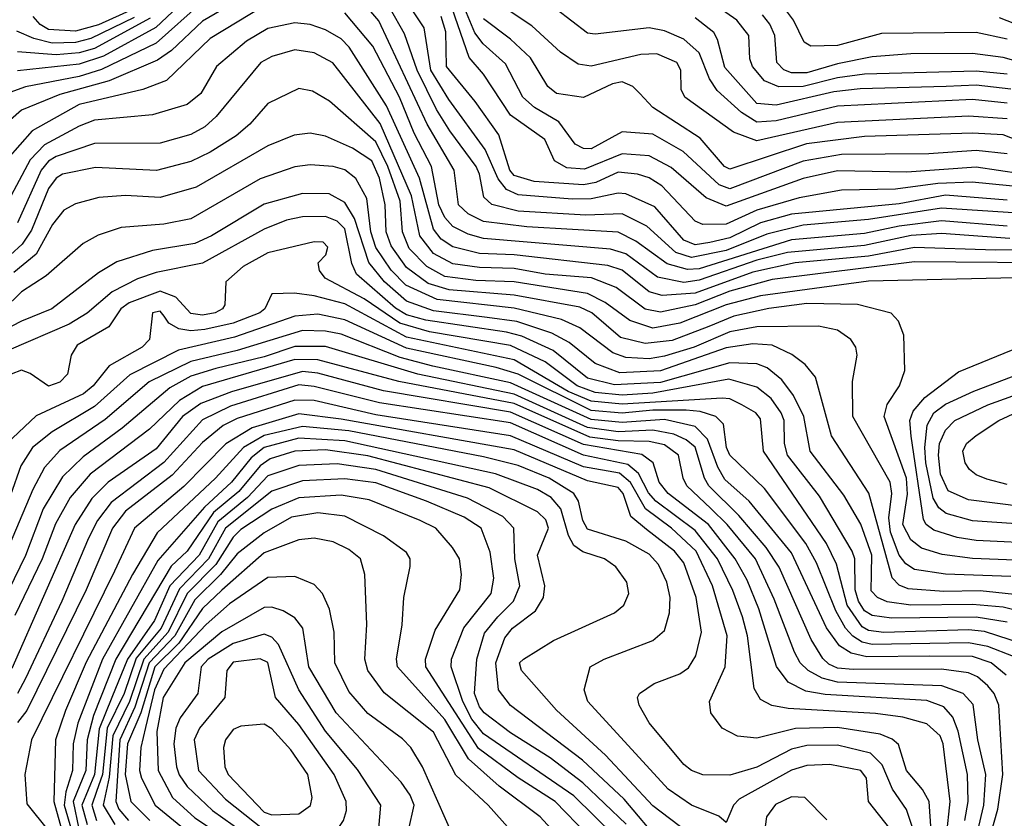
# Model space of a CAD drawing. Extents: x 501367 to 657802, y 482273 to 547541.
# Tile 426 of 656: x 617940 to 620498, y 511541 to 513616. Entities that reach past the tile are written whole.
import ezdxf

# ---------------------------------------------------------------- set-up
doc = ezdxf.new("R2010")
doc.units = 0

msp = doc.modelspace()

# ---------------------------------------------------------------- linework, layer by layer
at = {"layer": '0CON20XD'}
for points in [[(618425, 513719.6), (618294.1, 513595.9), (618158, 513522), (618095, 513500.7), (617935, 513483.9)], [(620535, 513113.2), (620335, 513127), (620145, 513097.1), (619975, 513082.3), (619880.8, 513059.2), (619775, 513017), (619685, 512998.4), (619645, 513011), (619569.7, 513079.7), (619505, 513112.1), (619411.2, 513108.8), (619235, 513119.1), (619166.5, 513136.5), (619146.1, 513155), (619135.1, 513215), (619125.7, 513235), (619057.9, 513327.9), (619023.2, 513383.2), (618972.7, 513485), (618939.9, 513579.9), (618865, 513712.5)], [(618575, 513706.4), (618415, 513612.8), (618335, 513536.2), (618298.4, 513511.6), (618172.7, 513457.3), (618045, 513422.1), (617945, 513381.6), (617865, 513311.9)], [(620505, 513080.1), (620335, 513094.1), (620225, 513079.8), (620135, 513060.7), (619945, 513044.6), (619705, 512969.1), (619675, 512966.9), (619621.8, 512981.8), (619540.7, 513040.7), (619495, 513064.2), (619257.9, 513077.9), (619145, 513092.3), (619105, 513112.2), (619079.7, 513135), (619068.9, 513225), (618998.8, 513345), (618873.3, 513613.3), (618805, 513693.7)], [(620715, 513189.9), (620425, 513233.4), (620245, 513220.5), (620065, 513223.3), (619975, 513203.9), (619775, 513131.5), (619723.1, 513153.1), (619632.2, 513232.2), (619575, 513262.6), (619505, 513267.6), (619407.7, 513227.7), (619361.7, 513231.7), (619329.9, 513249.9), (619304.7, 513305), (619215, 513367.9), (619144.8, 513475), (619108.2, 513518.2), (619049, 513689)], [(620505, 513474.9), (620425, 513482.9), (620135, 513474.5), (620065, 513465.6), (619975, 513443.1), (619912.3, 513442.3), (619875, 513457.3), (619843.5, 513495), (619836.9, 513515), (619834.4, 513575), (619803.2, 513615), (619695, 513691.7)], [(618415, 513662.4), (618295, 513555.3), (618152.9, 513487.1), (618095, 513468.8), (617955, 513442.2), (617915, 513427.2)], [(620505, 513147.8), (620345, 513160.2), (620225, 513137.7), (619945, 513111.1), (619865, 513088.5), (619785, 513049.5), (619732.6, 513037.4), (619695, 513031.5), (619665, 513043.2), (619590.5, 513130.5), (619515, 513163.7), (619495, 513165.7), (619425, 513150.6), (619375, 513149.7), (619235, 513161.1), (619204.9, 513174.9), (619182.8, 513202.8), (619149.3, 513279.3), (619055, 513409.2), (619008.6, 513485), (618991, 513595), (618935, 513680.2)], [(618575, 513652.4), (618435, 513567.8), (618321.4, 513458.6), (618260.6, 513435), (618095, 513396.3), (617972.5, 513327.5), (617909, 513255)], [(618235, 513643.9), (618145, 513602.8), (618085, 513586.6), (618015, 513591.1), (617993.8, 513603.8), (617975.4, 513625)], [(620512.5, 513047.5), (620335, 513060.8), (620255.6, 513055.6), (620135, 513029.2), (619935, 513011.3), (619855, 512991.6), (619705, 512939.3), (619665, 512933.1), (619597.2, 512947.3), (619515, 513007.6), (619475, 513020.4), (619145, 513047.4), (619105, 513058.8), (619065, 513079.1), (619045, 513102.1), (619029.4, 513135), (619009.8, 513235), (618965, 513321.9), (618927, 513415), (618857.3, 513547.3), (618785, 513634.4)], [(620505, 513267.8), (620425, 513276.9), (620302.2, 513267.8), (620075, 513266.4), (619975, 513249.1), (619785, 513177.2), (619756.9, 513186.9), (619663.6, 513273.6), (619585, 513318.6), (619505, 513324.8), (619425, 513281), (619405, 513281.7), (619383.1, 513293.1), (619340.8, 513350.8), (619277.9, 513387.9), (619247.1, 513415), (619201.9, 513501.9), (619143.8, 513553.8), (619122.5, 513582.5), (619092, 513655)], [(620505, 513358.6), (620405.8, 513365.8), (620065, 513349.2), (619855, 513301.9), (619794.1, 513324.1), (619668.2, 513415), (619658.8, 513435), (619657.8, 513485), (619647.1, 513505), (619595, 513527.6), (619553.7, 513526.3), (619425, 513495.2), (619391.2, 513501.2), (619345, 513531.8), (619270.2, 513600.2), (619188.1, 513655)], [(620505, 513399.7), (620415, 513408.6), (620065, 513391.8), (619905, 513353.5), (619855, 513350), (619815.2, 513375), (619752.2, 513432.2), (619732.4, 513462.4), (619705, 513530.5), (619665, 513566.2), (619615, 513587.5), (619575, 513595.2), (619435, 513578.6), (619415, 513581.2), (619334, 513644)], [(620505, 513565.4), (620425, 513583.3), (620179.2, 513580.8), (620065, 513549.6), (619995, 513547.8), (619977.9, 513557.9), (619950.2, 513615), (619926.6, 513646.6)], [(620708.4, 513018.4), (620475, 513017.8), (620265, 513024.2), (620145, 513001.6), (619955, 512984.4), (619845, 512960.1), (619695, 512905.8), (619609.4, 512899.4), (619575, 512909.2), (619505, 512965.4), (619467.9, 512977.9), (619225, 513005.3), (619135, 513008.7), (619065, 513026.3), (619035, 513046), (619015, 513072), (618978.4, 513205), (618892.8, 513392.8), (618795.8, 513545), (618775, 513566.3), (618735, 513589.8), (618695, 513603.8), (618655, 513607.8), (618585, 513593.4), (618529.8, 513560.2), (618451.9, 513495), (618410.8, 513425), (618375, 513396.1), (618285, 513369), (618135, 513354.9), (618095, 513339.9), (618005, 513290.8), (617967.8, 513252.2), (617866.8, 513065)], [(618237.6, 513622.4), (618125, 513567.1), (618085, 513557.5), (618025, 513555.7), (617977.4, 513567.4), (617933.3, 513586.7)], [(618279.4, 513620.6), (618135, 513541.5), (618095, 513529.9), (618035, 513524.9), (617935, 513533.1)], [(620705, 513165.4), (620414.5, 513194.5), (620325, 513190.8), (620215, 513176.4), (620075, 513173), (619965, 513153.1), (619855, 513121.4), (619775, 513085.3), (619715, 513084.4), (619695, 513092.7), (619608.3, 513185), (619575.3, 513205.3), (619544.9, 513214.9), (619495, 513219.9), (619436.7, 513193.3), (619405, 513187.4), (619276.3, 513196.3), (619225, 513211.1), (619213.1, 513225), (619185, 513316.8), (619123.8, 513403.8), (619049, 513495), (619046.8, 513585), (619035.1, 513625)], [(620618.3, 513268.3), (620495, 513317.3), (620415, 513321.6), (620135, 513312.7), (619983.8, 513293.8), (619785, 513228.3), (619771.1, 513235), (619708.1, 513308.1), (619585, 513388.4), (619551, 513425), (619532.8, 513442.8), (619505, 513454.6), (619480.1, 513449.9), (619405, 513413.8), (619334.5, 513425), (619312.4, 513442.4), (619266.9, 513516.9), (619215.5, 513565.5), (619145, 513618.8)], [(620515, 513435.5), (620425, 513446.5), (620346.9, 513443.1), (620123.4, 513436.6), (620055, 513428.7), (619905, 513394.7), (619855, 513398.9), (619772, 513492), (619753.3, 513565), (619743.3, 513583.3), (619695, 513621.5)], [(620565, 513498.6), (620495, 513517.8), (620415, 513528.9), (620255, 513528), (620155, 513520), (620065, 513502), (619985, 513478), (619945, 513478.2), (619925, 513485.9), (619907.3, 513505), (619901.6, 513575), (619889, 513605), (619869.4, 513629.4)], [(620565, 513590), (620485, 513621.1)], [(620695, 512983.9), (620265, 512987.1), (619895, 512941.4), (619785, 512910.6), (619695, 512875.4), (619605, 512856.2), (619565, 512863.9), (619490.1, 512920.1), (619425.6, 512945.6), (619305, 512954.9), (619225, 512970.1), (619135, 512972.1), (619065, 512982.2), (619015, 513008.6), (618979.5, 513055), (618958.4, 513158.4), (618876.5, 513346.5), (618754.1, 513504.1), (618705, 513530.4), (618655, 513537.8), (618595, 513521), (618566.9, 513505), (618451, 513365), (618421.6, 513338.4), (618385, 513318.4), (618305, 513295.2), (618135, 513294.8), (618035, 513261.1), (618015, 513248.7), (617995.7, 513225), (617935, 513088.4)], [(620565, 512946.5), (620145, 512937.1), (619865, 512898.9), (619775, 512875.1), (619655, 512828), (619585, 512814.9), (619524.9, 512834.9), (619461.5, 512881.5), (619415, 512905.1), (619225, 512935.3), (619125, 512938.4), (619045, 512949.2), (618997.8, 512975), (618952.2, 513022.2), (618934.3, 513065), (618928.4, 513145), (618896.8, 513235), (618865, 513298.9), (618745, 513404.8), (618700.6, 513430.6), (618665, 513438), (618585, 513398.2), (618537.9, 513345), (618502.4, 513315), (618435, 513271.8), (618385, 513248), (618295.5, 513224.5), (618137.5, 513232.5), (618051.3, 513215), (618035, 513204.3), (618015, 513178.1), (617970.9, 513069.1), (617947.1, 513032.9), (617855, 512949.7)], [(620570.5, 512210.5), (620415, 512216.5), (620336.2, 512226.2), (620282.8, 512242.8), (620255, 512264.4), (620234.7, 512305), (620246.5, 512383.5), (620243.9, 512425), (620186, 512585), (620193.8, 512616.2), (620225.3, 512665), (620239.3, 512705), (620236.6, 512796.6), (620223.3, 512833.3), (620204.1, 512854.1), (620116.7, 512876.7), (619985, 512879.3), (619886.3, 512866.3), (619795, 512846), (619730.6, 512819.4), (619635, 512782.9), (619565.1, 512775.1), (619500.9, 512790.9), (619426.7, 512855), (619395, 512869.1), (619225, 512900.8), (619055.6, 512914.4), (619001.1, 512931.1), (618945, 512972.8), (618905, 513028.4), (618892.2, 513065), (618889.7, 513135), (618875.2, 513205), (618855, 513249.7), (618805, 513282.9), (618735, 513313.9), (618695, 513321.1), (618653.7, 513316.3), (618585, 513289), (618398.7, 513181.3), (618305, 513154.5), (618215, 513159.4), (618146, 513154), (618085, 513138.2), (618055, 513121.8), (618025.4, 513084.6), (617983.3, 513006.7), (617925, 512959.2)], [(620515, 512169.2), (620345.1, 512175.1), (620265, 512188), (620242.5, 512202.5), (620224.8, 512224.8), (620202.2, 512285), (620198.3, 512321.8), (620205.4, 512385), (620201.5, 512415), (620104.8, 512585), (620103.9, 512676.1), (620115.3, 512745), (620111.8, 512765), (620099.2, 512785), (620065, 512809.7), (620015, 512819.6), (619855, 512818.6), (619785, 512805.1), (619691.9, 512765), (619615, 512742.2), (619575, 512735.3), (619515, 512738.6), (619480.7, 512750.7), (619395, 512815.7), (619347.5, 512837.5), (619225, 512867.1), (619025, 512889.6), (618943.6, 512926.4), (618905, 512965.9), (618865, 513024.8), (618852.8, 513065), (618841.8, 513151.8), (618813.6, 513203.6), (618785, 513225.9), (618755, 513234.8), (618695, 513239.2), (618655, 513233.6), (618565, 513202.5), (618385, 513099.3), (618315, 513085.2), (618203.8, 513076.2), (618143.8, 513056.2), (618105.2, 513034.8), (618009.4, 512950.6), (617945, 512909.2), (617897.6, 512862.4)], [(620540.7, 512120.7), (620435, 512131.9), (620340.7, 512130.7), (620247.8, 512137.8), (620225, 512146.6), (620206.4, 512166.4), (620146.2, 512386.2), (620049.1, 512535), (620007.7, 512687.7), (619980.5, 512720.5), (619946, 512746), (619895, 512770.5), (619845, 512774.4), (619775, 512763.3), (619605, 512704.3), (619498.9, 512699), (619435, 512723.3), (619367.5, 512777.5), (619322.2, 512802.2), (619231.8, 512831.8), (619155, 512842.8), (619015, 512860.2), (618945, 512885.3), (618887.8, 512935), (618847.5, 512985), (618809.9, 513099.9), (618785, 513141.1), (618744, 513164), (618675, 513164.5), (618575, 513137.2), (618438.8, 513055), (618395, 513034.8), (618285, 513016.5), (618192.9, 512987.1), (618145, 512958.6), (618024, 512865), (617945, 512833.3), (617847.4, 512782.6)], [(620578.6, 512068.6), (620495, 512089.4), (620415, 512096.6), (620255, 512094.9), (620193.4, 512103.4), (620168.6, 512115), (620152.2, 512132.2), (620152.8, 512177.2), (620153.6, 512225), (620125, 512305.3), (620080.8, 512380.8), (619993.3, 512495), (619977.3, 512585), (619950.2, 512640.2), (619920.4, 512680.4), (619881.8, 512711.8), (619855, 512722.4), (619785, 512725.1), (619605, 512673.5), (619485, 512667.8), (619415, 512684.9), (619326.4, 512756.4), (619245, 512794.1), (619204.8, 512804.8), (618995, 512835.4), (618945, 512849.2), (618916.7, 512866.7), (618815.2, 512955), (618802.8, 512982.8), (618785, 513072.6), (618765, 513093.1), (618735, 513105.1), (618675, 513104), (618633.6, 513095), (618575, 513072), (618415, 512983.9), (618295, 512959.5), (618246.7, 512943.3), (618180.7, 512909.3), (618116, 512854), (618068.4, 512825), (617912.2, 512757.8)], [(620505, 512050.6), (620425, 512063.6), (620205, 512060.8), (620155, 512067.9), (620135, 512079.8), (620119, 512105), (620110.3, 512135), (620109.7, 512215), (620102.6, 512235), (620017.8, 512377.8), (619934.9, 512485), (619926.5, 512515), (619925.7, 512575), (619917.9, 512595), (619891.9, 512631.9), (619855, 512661.6), (619782.4, 512682.4), (619585, 512645.5), (619505, 512640.6), (619435, 512647.5), (619388.5, 512665), (619305, 512727.7), (619215, 512770), (619005, 512805.1), (618928, 512828), (618835, 512891.1), (618733.8, 512945), (618719.1, 512965), (618715.6, 512984.4), (618735.4, 513005), (618741.1, 513025), (618728.4, 513038.4), (618705, 513039.3), (618585, 513010.5), (618520.8, 512975), (618476, 512935), (618473.3, 512875), (618467.3, 512865), (618447.9, 512855), (618415, 512848.7), (618385, 512852.6), (618345.6, 512895.6), (618305, 512911.1), (618225, 512880.7), (618202.9, 512865), (618171.8, 512818.2), (618089.5, 512770.5), (618073.7, 512745), (618064.7, 512695), (618045, 512674.2), (618015, 512664), (617967.3, 512697.3), (617945, 512705.5), (617918.1, 512695)], [(620544.9, 511994.9), (620446.2, 512026.2), (620405, 512030.9), (620185, 512024.2), (620145, 512029.1), (620128.9, 512038.9), (620089.5, 512095), (620061.7, 512201.7), (620036.2, 512255), (619872.5, 512495), (619865, 512579.6), (619852.1, 512595), (619815.8, 512615.8), (619785, 512631), (619765, 512633.3), (619505, 512617.2), (619425, 512625), (619365, 512650.6), (619225, 512732.5), (618945, 512791.8), (618785, 512877.6), (618705, 512898.9), (618654.5, 512905.5), (618595.6, 512904.4), (618576.9, 512865), (618564.2, 512855), (618495, 512828.1), (618421.5, 512811.5), (618385, 512808.2), (618353.3, 512813.3), (618327.5, 512827.5), (618315.9, 512845.9), (618305, 512859.1), (618285.4, 512855), (618277.8, 512785), (618258.4, 512765), (618173, 512717), (618131.2, 512665), (618106, 512644), (617982.8, 512587.2), (617907.3, 512515)], [(620521.4, 511961.4), (620455, 511987.2), (620405, 511997), (620155, 511992.5), (620128.8, 511998.8), (620104.3, 512014.3), (620085.5, 512035.5), (620060.5, 512080.5), (620010.1, 512205), (619982.7, 512255), (619875, 512398), (619785, 512484.8), (619776.3, 512505), (619768.1, 512565), (619748.4, 512585), (619708, 512598), (619671.5, 512601.5), (619585, 512601.6), (619505, 512593.8), (619425, 512601.2), (619235, 512694.9), (619177.6, 512712.4), (618945, 512762.6), (618785, 512836.7), (618715, 512850.9), (618655, 512845.8), (618498.7, 512791.3), (618352.7, 512757.3), (618226.6, 512693.4), (618135, 512611.6), (618024.5, 512545.5), (617974, 512505), (617943, 512457), (617890, 512305)], [(620503.1, 511913.1), (620463.8, 511945), (620415, 511961.5), (620302.4, 511962.4), (620140.6, 511960.6), (620100.5, 511970.5), (620069.6, 511989.6), (620036.3, 512036.3), (619945, 512230.8), (619834.9, 512364.9), (619771.7, 512421.7), (619753.4, 512453.4), (619726.5, 512526.5), (619695, 512559.2), (619615, 512577.3), (619505, 512569.9), (619425, 512577.6), (619215, 512672.6), (619013.8, 512716.2), (618928.2, 512738.2), (618775, 512799.5), (618735, 512807.4), (618675, 512808.7), (618505, 512757), (618385, 512728), (618276.9, 512675), (618162.4, 512577.6), (618045, 512496.5), (618005, 512452.4), (617974.2, 512395.8), (617866.7, 512143.3)], [(620448.8, 511451.2), (620481.1, 511565), (620494.4, 511655), (620483.6, 511835), (620471.7, 511865), (620455.1, 511885.1), (620428.5, 511908.5), (620405, 511918.7), (620335, 511928.4), (620105, 511927.6), (620065, 511931.5), (620041.8, 511941.8), (620026.4, 511956.4), (619995.9, 512005.9), (619913.4, 512193.4), (619879.5, 512245), (619808.3, 512328.3), (619730.7, 512405), (619719.2, 512425), (619695, 512505.4), (619671.6, 512525), (619639.2, 512539.2), (619585, 512549.4), (619495, 512545.8), (619415, 512556.5), (619225, 512643.1), (618974.7, 512695.3), (618735, 512767), (618655, 512767.4), (618575, 512740.7), (618449.9, 512709.9), (618385, 512689.8), (618330.2, 512659.8), (618206.6, 512555), (618105, 512480.6), (618051.6, 512428.4), (618001.3, 512345), (617955.6, 512224.4), (617896.9, 512103.1)], [(620605.4, 512254.6), (620425, 512262.9), (620375, 512270.9), (620315, 512289.5), (620295, 512304.3), (620287.9, 512317.9), (620255.8, 512534.2), (620252.7, 512575), (620261.3, 512598.7), (620291.7, 512635), (620379, 512701), (620559.4, 512775)], [(620428.6, 511505), (620444.5, 511575), (620450.1, 511655), (620429.3, 511745), (620416.7, 511836.7), (620391.2, 511865), (620335.4, 511885.4), (620065, 511894.9), (620024.9, 511904.9), (619988.3, 511925), (619967.8, 511945), (619952.6, 511972.6), (619900.2, 512110.2), (619851.3, 512215), (619777.8, 512305), (619735.8, 512345.8), (619673.5, 512405), (619663.5, 512425), (619651.2, 512485), (619615, 512511.2), (619575, 512520.4), (619495, 512522), (619421.3, 512531.3), (619225, 512618.6), (618925, 512675.9), (618715, 512732.8), (618655, 512733), (618415, 512662.9), (618355, 512627.2), (618277.5, 512552.5), (618123.8, 512435), (618071.4, 512375), (618033.3, 512306.7), (617998.9, 512215), (617928.1, 512068.1)], [(620395.5, 511535), (620404, 511585), (620402.4, 511655), (620377.8, 511767.8), (620364.3, 511804.3), (620340.8, 511830.9), (620296.8, 511846.8), (620032.4, 511862.4), (619981.9, 511871.9), (619936.8, 511895), (619905.8, 511935.8), (619860.6, 512085), (619829.7, 512159.7), (619798.6, 512215), (619729.1, 512305), (619624.8, 512384.8), (619601.7, 512415), (619585.9, 512465), (619556.7, 512486.7), (619405, 512512.1), (619215, 512596.4), (618885, 512651.6), (618715, 512697.6), (618675, 512702.4), (618490.6, 512649.4), (618411.1, 512618.9), (618363.3, 512585), (618295, 512501.6), (618170.5, 512415), (618127.8, 512372.2), (618084.6, 512305), (617919.7, 511930.3)], [(620605, 512301.4), (620415, 512313.8), (620347, 512333), (620327.8, 512347.8), (620312.9, 512372.9), (620294.4, 512465), (620291.5, 512505), (620297.5, 512562.5), (620315, 512595.1), (620345, 512616.9), (620418.8, 512651.2), (620571.3, 512708.7)], [(620347.8, 511495), (620357.5, 511585), (620339, 511735), (620331.2, 511755), (620296.5, 511786.5), (620234, 511804), (620163.3, 511813.4), (619936.2, 511826.2), (619893.9, 511833.9), (619865, 511849.7), (619848.4, 511878.4), (619830.7, 512015), (619817.9, 512065), (619792.8, 512132.8), (619752.5, 512215), (619695, 512289.3), (619592.4, 512365), (619573.3, 512386.7), (619547.4, 512437.4), (619520.3, 512460.3), (619405, 512485.1), (619215, 512568.4), (618875, 512620.7), (618705, 512663.6), (618665, 512667.2), (618488.2, 512611.8), (618415, 512576.9), (618315, 512465.9), (618178, 512362), (618142.1, 512315), (618119.1, 512269.1), (618049.6, 512105), (617955, 511904.8), (617934.6, 511865)], [(620685, 512333.3), (620405, 512369), (620352.2, 512392.2), (620332, 512435), (620326.5, 512485), (620329.8, 512515), (620345, 512550), (620369.7, 512575), (620455, 512615.4), (620585, 512662.1)], [(620307.8, 511507.8), (620302.3, 511585), (620285.6, 511615.6), (620244, 511665), (620222.9, 511732.9), (620206.7, 511746.6), (620175, 511759.6), (620065, 511776.8), (619955.5, 511774.5), (619855, 511749), (619804.8, 511754.8), (619765, 511775.5), (619735.4, 511815), (619732.5, 511845), (619773.2, 511935), (619777.8, 512015), (619739.9, 512145), (619697.4, 512235), (619633.4, 512295), (619565.7, 512345.7), (619526.5, 512413.5), (619498.3, 512438.3), (619405, 512454.6), (619215, 512535.2), (618865, 512589.5), (618705, 512627.1), (618655, 512627.3), (618505, 512580.3), (618468.5, 512561.5), (618415, 512517.5), (618336.8, 512433.2), (618215, 512339.6), (618181.3, 512295), (618112.9, 512135), (617959.2, 511820.8), (617935, 511790.4)], [(620260.6, 511515), (620244.2, 511564.2), (620207.1, 511617.1), (620180.4, 511680.4), (620150.7, 511710.7), (620065, 511731), (619985, 511729.9), (619945, 511720.9), (619855, 511674.1), (619785, 511653.5), (619715, 511654.3), (619685.6, 511665), (619665, 511680.8), (619575, 511789.1), (619549.2, 511835), (619545.5, 511855), (619550.5, 511865), (619588.6, 511891.4), (619655, 511916.9), (619677.5, 511932.5), (619696.9, 511963.1), (619711.7, 512025), (619697.7, 512115), (619665.7, 512205), (619641.6, 512235), (619568.3, 512291.7), (619527.7, 512325), (619508.2, 512385), (619495, 512400.9), (619415, 512417.8), (619225, 512498.8), (618775, 512578.5), (618665, 512591.9), (618543.9, 512556.1), (618475.6, 512514.4), (618366.5, 512403.5), (618238.3, 512295), (618186.9, 512183.1), (617970.8, 511745), (617953.8, 511655), (617958.5, 511578.5), (618015, 511508.2)], [(620505, 512408.1), (620452.6, 512422.6), (620425, 512433.3), (620407.7, 512447.7), (620396.5, 512465), (620389.8, 512495), (620400, 512515), (620425, 512536), (620483.5, 512575), (620545, 512603)], [(620200.6, 511515), (620144.7, 511585), (620139.6, 511645), (620125.4, 511665), (620045, 511681.2), (619985, 511678.6), (619945, 511666.2), (619809, 511591), (619794.2, 511575), (619775, 511530), (619756.5, 511546.5), (619685, 511575.2), (619625, 511616.9), (619416.4, 511845), (619406.5, 511875), (619422.2, 511935), (619458.1, 511955), (619585, 512003.2), (619615, 512029.4), (619628, 512075), (619629.8, 512115), (619621.1, 512155), (619599.5, 512200.5), (619575, 512227.6), (619515, 512261.1), (619415, 512292.8), (619403.2, 512315), (619392.2, 512365), (619379.3, 512385), (619316, 512425), (619235, 512457.6), (619145, 512480.7), (618795, 512547.6), (618675, 512559.6), (618575, 512536), (618521.7, 512505), (618448.7, 512425), (618297.5, 512282.5), (618233.3, 512175), (618113.3, 511946.7), (618058.9, 511821.1), (618033.4, 511745), (618028.6, 511585), (618071, 511431)], [(619674.9, 511504.9), (619585, 511573.8), (619462.2, 511705), (619335, 511821.9), (619243.8, 511925), (619238.8, 511945), (619248.8, 511955), (619327.2, 512002.8), (619485, 512075.4), (619509.6, 512095), (619522.5, 512125), (619517.8, 512155), (619488.5, 512195), (619459.4, 512215), (619403.4, 512233.4), (619379.6, 512249.6), (619365.9, 512275.9), (619345.6, 512345), (619320.6, 512375), (619285, 512395.6), (619176.1, 512436.1), (618785, 512522.3), (618665, 512528.9), (618575, 512505.1), (618541.8, 512478.2), (618490.8, 512415), (618420.1, 512349.9), (618299.2, 512210.8), (618155.8, 511955), (618091.7, 511788.3), (618079.3, 511735), (618077.1, 511665), (618060, 511610), (618056.2, 511575), (618089.6, 511459.7)], [(619608.3, 511475), (619510.6, 511590.6), (619402, 511692), (619215, 511834.3), (619184.4, 511875), (619177.3, 511945), (619200.1, 512009.9), (619220.2, 512035), (619279.8, 512080.2), (619301.3, 512115), (619304, 512145), (619285.4, 512224.6), (619314.3, 512295), (619306.8, 512316.8), (619285, 512337.6), (619159.5, 512399.5), (618845, 512482.6), (618735, 512498.9), (618655, 512495.3), (618590.5, 512475), (618565, 512457.3), (618509.3, 512390.7), (618444.1, 512335.9), (618375.6, 512235), (618333.9, 512196.1), (618190.3, 511955), (618131.7, 511808.3), (618115.9, 511745), (618112.1, 511665), (618079.6, 511585), (618094.1, 511514.1)], [(619515.6, 511525.6), (619403.3, 511633.3), (619318.3, 511698.3), (619215, 511762.8), (619146.7, 511815), (619135, 511830.4), (619121.8, 511865), (619127.8, 511955), (619148, 512022), (619182.2, 512065), (619222.7, 512105), (619239.2, 512145), (619226.3, 512215), (619223.9, 512295), (619195.3, 512325.3), (619103.3, 512373.3), (618865, 512447.1), (618765, 512462), (618665, 512458.2), (618585, 512431), (618532.3, 512375), (618455, 512311.1), (618406.6, 512225), (618330.5, 512145), (618290.1, 512055), (618220, 511955), (618179.6, 511855), (618146.6, 511773.4), (618134.7, 511655), (618101.7, 511575), (618115.5, 511525)], [(619485.8, 511495), (619379.9, 511599.9), (619145, 511760.3), (619115, 511799.1), (619091.2, 511845), (619061.5, 511935), (619061.7, 511955), (619093.9, 512036.1), (619165.1, 512124.9), (619171.6, 512165), (619162.6, 512232.6), (619139.2, 512295), (619095, 512323.9), (618997.3, 512365), (618865, 512412.8), (618785, 512423.1), (618675, 512418.1), (618595, 512391.4), (618475.1, 512295), (618430.7, 512215), (618355, 512137.8), (618307.4, 512035), (618243.2, 511956.8), (618211.3, 511865), (618167.8, 511775), (618155, 511655), (618139.4, 511610.6), (618127.3, 511575), (618140.2, 511535)], [(619415, 511498), (619331.6, 511585), (619235, 511646.5), (619132.4, 511722.4), (618995.5, 511935), (618994.1, 511955), (619019.6, 512030.4), (619083.6, 512135), (619088.1, 512175), (619082.5, 512215), (619064.8, 512244.8), (619021.1, 512295), (618980.8, 512315), (618848.3, 512368.3), (618775, 512381.2), (618665, 512374), (618595, 512344.4), (618515, 512291.7), (618495, 512271.9), (618449.4, 512200.6), (618375, 512125.1), (618326.2, 512025), (618262.9, 511955), (618225.6, 511845), (618182.5, 511755), (618172.4, 511647.6), (618157.1, 511575), (618187.5, 511525)], [(619328.4, 511505), (619292.6, 511545), (619185.6, 511625), (619106, 511696), (619045, 511797.5), (618921.5, 511935), (618918.8, 511955), (618933.7, 512043.7), (618938.1, 512115), (618954.7, 512195.3), (618954.7, 512215), (618945, 512231.5), (618885, 512274.7), (618785, 512326), (618714.6, 512334.6), (618646.7, 512323.3), (618575, 512283.3), (618505, 512228.3), (618462.2, 512175), (618395, 512108.6), (618343.6, 512015), (618276.6, 511945), (618239.8, 511830.2), (618200.1, 511745), (618189.7, 511585), (618197.6, 511565), (618222.7, 511535)], [(619215, 511510), (619156.8, 511575), (619073, 511653), (619015, 511764.8), (618887, 511867), (618844.8, 511925), (618837.2, 511955), (618842, 512045), (618836.5, 512175), (618826, 512215), (618795, 512239.5), (618755, 512259.3), (618705, 512268.8), (618665, 512264.8), (618575, 512230.7), (618465.7, 512134.3), (618415, 512085.9), (618353.6, 511996.4), (618291.1, 511935), (618255.1, 511814.9), (618220.4, 511735), (618214.6, 511654.6), (618228.7, 511585), (618278.3, 511535)], [(619066.2, 511495), (618986.3, 511675), (618956.2, 511725), (618935, 511747.5), (618845, 511813.5), (618795, 511870.4), (618758.9, 511945), (618757, 512025), (618745, 512084.3), (618726.7, 512125), (618705, 512148.9), (618655, 512169.3), (618585, 512166.7), (618485, 512098), (618425, 512044.6), (618315, 511928.6), (618290.8, 511875), (618266.9, 511776.9), (618255.1, 511725), (618251.9, 511665), (618256.8, 511645), (618292.2, 511575), (618377.7, 511505)], [(618950.2, 511509.8), (618964.8, 511575), (618955, 511600.9), (618931.4, 511635), (618762.1, 511815), (618691.7, 511935), (618676.1, 512035), (618655, 512062.2), (618625, 512079.8), (618595, 512089.6), (618575, 512089), (618465, 512025.9), (618368.9, 511945), (618313.1, 511855), (618296.3, 511766.3), (618300.1, 511665), (618337.6, 511595), (618395, 511542.5), (618595, 511410.3)], [(618872.8, 511515), (618878.1, 511575), (618817.5, 511667.5), (618735, 511767.7), (618665.8, 511875), (618612.4, 511992.4), (618595, 512012), (618575, 512019.7), (618495, 511995.1), (618429.5, 511955), (618411.4, 511935), (618403.3, 511865), (618357.5, 511802.6), (618345.7, 511775), (618341.1, 511735), (618348, 511675), (618354.3, 511654.3), (618375, 511623.3), (618441.2, 511561.2), (618575, 511466.5)], [(618665, 511486.6), (618725, 511492.5), (618767.5, 511515), (618781.4, 511535), (618788.9, 511561.1), (618788, 511585), (618757.6, 511655), (618665, 511785.2), (618604.4, 511855), (618585, 511945.6), (618565, 511955.2), (618495, 511946.8), (618478, 511925), (618473, 511855), (618407.4, 511775), (618393.5, 511745), (618405.2, 511665), (618475, 511590.6), (618575, 511510.8), (618665, 511486.6)], [(618595, 511550.5), (618665, 511552.7), (618695.8, 511574.2), (618699.7, 511595), (618688.5, 511655), (618645, 511718.8), (618595, 511774), (618575, 511785.6), (618515, 511780.5), (618495, 511771.6), (618474.7, 511745), (618470, 511725), (618472.9, 511675), (618481.5, 511655), (618575, 511556.8), (618595, 511550.5)], [(620037.3, 511537.3), (619979.4, 511595), (619945, 511597), (619903.4, 511576.6), (619880.4, 511545), (619873.2, 511495)]]:
    msp.add_lwpolyline(points, dxfattribs=at)

doc.saveas('drawing.dxf')
